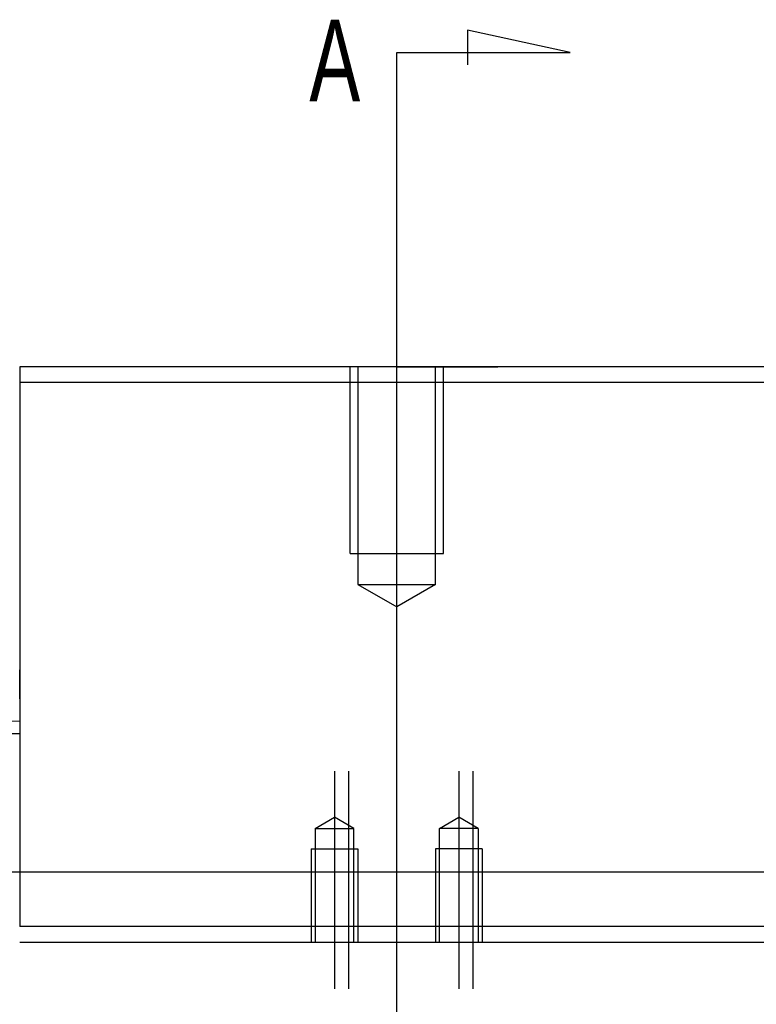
# Model space of a CAD drawing. Header units: millimetres. Extents: x 1805 to 4914, y -1594 to 860.
# Tile 599 of 656: x 4026 to 4074, y -195 to -132. Entities that reach past the tile are written whole.
import ezdxf
from ezdxf.lldxf.tags import DXFTag

# ---------------------------------------------------------------- set-up
doc = ezdxf.new("R2010")
doc.units = ezdxf.units.MM
doc.layers.get('0').update_dxf_attribs({"linetype": 'CONTINUOUS'})
doc.styles.add('CHN', font='txt')
tags = doc.linetypes.add('DASHED', pattern=[25.72, 12.86, -12.86]).pattern_tags.tags
tags[6:7] = [DXFTag(74, 4), DXFTag(75, 0), DXFTag(340, '0'), DXFTag(46, 0.0), DXFTag(50, 0.0), DXFTag(44, 0.0), DXFTag(45, 0.0)]
tags[4:5] = [DXFTag(74, 4), DXFTag(75, 0), DXFTag(340, '0'), DXFTag(46, 0.0), DXFTag(50, 0.0), DXFTag(44, 0.0), DXFTag(45, 0.0)]

msp = doc.modelspace()

# ---------------------------------------------------------------- linework, layer by layer
for p, q in [((4061.894, -134.291), (4055.307, -132.858)), ((4055.307, -132.858), (4055.307, -135.087)), ((4050.746, -134.291), (4061.894, -134.291)), ((4050.746, -136.928), (4050.746, -134.291)), ((4050.746, -227.415), (4050.746, -136.928)), ((4050.746, -154.496), (4057.246, -154.496))]:
    msp.add_line(p, q)
at = {"ltscale": 0.2}
for p, q in [((4050.746, -172.939), (4050.746, -151.496)), ((4046.746, -180.496), (4046.746, -194.496)), ((4047.641, -180.496), (4047.641, -194.496)), ((4054.746, -180.496), (4054.746, -194.496)), ((4055.641, -180.496), (4055.641, -194.496))]:
    msp.add_line(p, q, dxfattribs=at)
at = {"linetype": 'Continuous'}
for p, q in [((4026.496, -154.496), (4026.496, -155.496)), ((4074.996, -154.496), (4026.496, -154.496)), ((4026.496, -155.496), (4026.496, -190.496)), ((4026.496, -155.496), (4074.996, -155.496)), ((4026.496, -174.996), (4026.496, -173.996)), ((4026.496, -175.846), (4026.496, -174.996)), ((4013.246, -177.507), (4026.496, -177.276)), ((4013.246, -178.076), (4026.496, -178.076)), ((4076.496, -186.996), (3958.141, -186.996)), ((4074.996, -190.496), (4026.496, -190.496)), ((4026.496, -191.496), (4074.996, -191.496))]:
    msp.add_line(p, q, dxfattribs=at)
at = {"linetype": 'DASHED', "ltscale": 0.3}
for p, q in [((4047.746, -166.496), (4047.746, -154.496)), ((4048.246, -154.496), (4048.246, -168.496)), ((4053.246, -168.496), (4053.246, -154.496)), ((4053.746, -166.496), (4053.746, -154.496)), ((4047.746, -166.496), (4053.746, -166.496)), ((4048.246, -168.496), (4053.246, -168.496)), ((4048.246, -168.496), (4050.746, -169.939)), ((4053.246, -168.496), (4050.746, -169.939))]:
    msp.add_line(p, q, dxfattribs=at)
at = {"linetype": 'DASHED', "ltscale": 0.1}
for p, q in [((4045.496, -184.184), (4046.746, -183.463)), ((4047.996, -184.184), (4046.746, -183.463)), ((4053.496, -184.184), (4054.746, -183.463)), ((4055.996, -184.184), (4054.746, -183.463)), ((4045.496, -184.184), (4045.496, -191.496)), ((4045.496, -184.184), (4047.996, -184.184)), ((4047.996, -191.496), (4047.996, -184.184)), ((4053.496, -191.496), (4053.496, -184.184)), ((4055.996, -184.184), (4053.496, -184.184)), ((4055.996, -184.184), (4055.996, -191.496)), ((4045.246, -185.496), (4048.246, -185.496)), ((4045.246, -185.496), (4045.246, -191.496)), ((4048.246, -185.496), (4048.246, -191.496)), ((4056.246, -185.496), (4053.246, -185.496)), ((4053.246, -185.496), (4053.246, -191.496)), ((4056.246, -185.496), (4056.246, -191.496))]:
    msp.add_line(p, q, dxfattribs=at)

# ---------------------------------------------------------------- texts
at = {"style": 'CHN', "width": 0.7}
msp.add_text('A', height=5.25, dxfattribs=at).set_placement((4045.125, -137.427))

doc.saveas('drawing.dxf')
